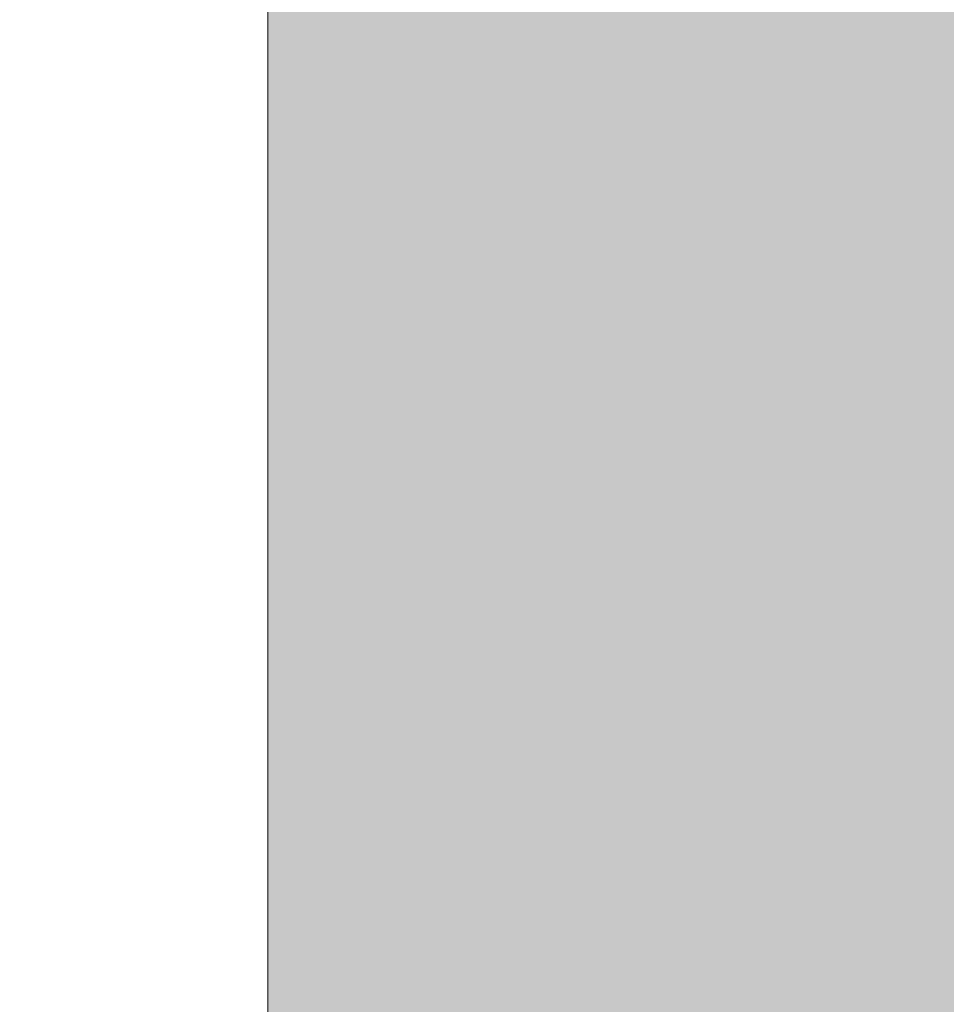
# Model space of a CAD drawing. Header units: metres. Extents: x 3.7 to 90.5, y -1.7 to 14.3.
# Tile 533 of 656: x 77.4297 to 77.4796, y 1.903 to 1.956. Entities that reach past the tile are written whole.
import ezdxf

# ---------------------------------------------------------------- set-up
doc = ezdxf.new("R2010")
doc.units = ezdxf.units.M
doc.layers.add('A-WALL', color=7, linetype='Continuous', lineweight=18)
doc.layers.add('A-WALL-PATT', color=7, linetype='Continuous', lineweight=18)

# ---------------------------------------------------------------- blocks, each defined once
blk = doc.blocks.new('4 GRE - ESCOLA DE CINEMA E AUDIOVISUAL CINE REX R07_rvt-3-Corte 8')
at = {"layer": 'A-WALL-PATT', "lineweight": 5, "true_color": 0xff8000}
h = blk.add_hatch(color=30, dxfattribs=at)
h.paths.add_polyline_path([(58.891942, -0.14), (58.953353, -0.14), (58.953353, -0.02), (57.568422, -0.02), (57.568422, -0.14), (58.878425, -0.14)])
h.paths.add_polyline_path([(57.673083, 0.1), (57.707536, 0.1), (57.71354, 0.105), (57.727428, 0.104253), (57.732536, 0.1), (57.755536, 0.1), (57.76154, 0.105), (57.774531, 0.105), (57.781777, 0.1), (57.803536, 0.1), (57.80954, 0.105), (57.822531, 0.105), (57.828536, 0.1), (57.851536, 0.1), (57.85754, 0.105), (57.870531, 0.105), (57.876536, 0.1), (57.899536, 0.1), (57.90554, 0.105), (57.918531, 0.105), (57.924536, 0.1), (57.947536, 0.100766), (57.95354, 0.105), (57.966531, 0.105), (57.972536, 0.1), (57.994616, 0.1), (58.00062, 0.105), (58.270036, 0.105), (58.275036, 0.1), (58.281769, 0.100369), (58.28733, 0.105), (58.300321, 0.105), (58.306326, 0.1), (58.325036, 0.1), (58.330951, 0.105), (58.590036, 0.105), (58.592487, 0.103049), (58.595036, 0.105), (58.607821, 0.105), (58.613826, 0.1), (58.625036, 0.1), (58.630951, 0.105), (58.890456, 0.10458), (58.895036, 0.1), (58.916826, 0.1), (58.92283, 0.105), (58.953353, 0.105), (58.953353, 0.11), (57.588425, 0.11), (57.588425, 0.1)])
h.paths.add_polyline_path([(58.107859, 0.376667), (58.953353, 0.376667), (58.953353, 0.39), (57.588425, 0.39), (57.588425, 0.376667), (57.760038, 0.376667)])
h.paths.add_polyline_path([(58.928925, 0.51), (58.943353, 0.51), (58.943353, 4.396343), (58.358557, 4.396343), (58.358557, 4.391343), (58.073557, 4.391343), (58.073557, 4.396343), (57.588425, 4.396343), (57.588425, 2.757824), (58.891942, 2.757824), (58.891942, 0.51), (58.903925, 0.51), (58.90993, 0.515), (58.92292, 0.515), (58.925264, 0.513049)])
h.paths.add_polyline_path([(56.988425, 0.96), (57.368378, 0.96), (57.368378, 2.61), (57.118964, 2.609687), (57.119621, 2.004616), (57.159155, 1.960174), (57.159678, 1.96), (57.226464, 1.959216), (57.22568, 1.928047), (57.223383, 1.9225), (57.219728, 1.917737), (57.214964, 1.914081), (57.209417, 1.911784), (57.203464, 1.911), (57.026511, 1.911784), (57.020964, 1.914081), (57.016201, 1.917737), (57.012546, 1.9225), (57.010248, 1.928047), (57.009464, 1.937), (57.009464, 1.96), (57.076441, 1.960861), (57.116964, 2.006434), (57.116964, 2.61), (55.041622, 2.61), (55.041622, 0.96), (56.934239, 0.96)])
h.paths.add_polyline_path([(54.841542, 1.225), (54.841578, 1.225), (54.841542, 1.235851)])
h.paths.add_polyline_path([(57.078271, 1.96), (57.157065, 1.960651), (57.117964, 2.003566), (57.07843, 1.960174)])
h.paths.add_polyline_path([(58.744639, 4.426343), (58.943353, 4.426343), (58.943353, 4.445), (58.341057, 4.445), (58.341057, 4.426343), (58.736874, 4.426343)])
h.paths.add_polyline_path([(58.073557, 4.426343), (58.073557, 4.445), (57.588425, 4.445), (57.588425, 4.426343)])
h.paths.add_polyline_path([(58.420978, 4.595), (58.953353, 4.595), (58.953353, 4.76), (57.588425, 4.76), (57.588425, 4.595)])
h.paths.add_polyline_path([(58.720621, 5.11), (58.953353, 5.11), (58.953353, 5.63), (58.711446, 5.63), (58.711446, 5.235969), (57.588425, 5.235969), (57.588425, 5.11), (58.711446, 5.11)])
at = {"layer": 'A-WALL'}
blk.add_line((58.891942, 2.757824), (58.891942, 0.51), dxfattribs=at)

msp = doc.modelspace()

# ---------------------------------------------------------------- block references
at = {"lineweight": 5}
msp.add_blockref('4 GRE - ESCOLA DE CINEMA E AUDIOVISUAL CINE REX R07_rvt-3-Corte 8', (18.551111, 0), dxfattribs=at)

doc.saveas('drawing.dxf')
